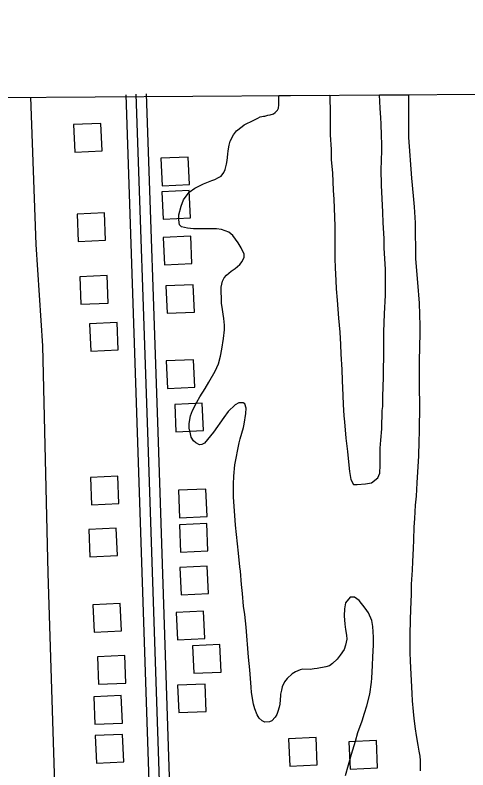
# Model space of a CAD drawing. Extents: x 3508733 to 3546731, y 546897 to 572481.
# Drawn here: x 3526888 to 3527548, y 569595 to 570695 of the extents above; entities that cross this region are included whole.
import ezdxf

# ---------------------------------------------------------------- set-up
doc = ezdxf.new("R2010")
doc.units = 0
for name, color, linetype in [('V-BLDG-OTLN', 7, 'Continuous'), ('V-GRID-FRAM', 7, 'Continuous'), ('V-ROAD-CNTR', 7, 'Continuous'), ('V-SITE-VEGE', 7, 'Continuous')]:
    doc.layers.add(name, color=color, linetype=linetype)

msp = doc.modelspace()

# ---------------------------------------------------------------- linework, layer by layer
at = {"layer": 'V-BLDG-OTLN'}
for points in [[(3527015.3, 570497.2), (3527013.5, 570537.2), (3526973.5, 570535.4), (3526975.3, 570495.5)], [(3527142.4, 570448.1), (3527140.6, 570488.1), (3527100.7, 570486.3), (3527102.5, 570446.4)], [(3527144, 570399.4), (3527142.2, 570439.4), (3527102.2, 570437.6), (3527104, 570397.7)], [(3527020.3, 570366.9), (3527018.6, 570406.9), (3526978.6, 570405.1), (3526980.4, 570365.2)], [(3527146.1, 570332.8), (3527144.3, 570372.8), (3527104.3, 570371), (3527106.1, 570331.1)], [(3527024.2, 570275.4), (3527022.4, 570315.4), (3526982.5, 570313.6), (3526984.2, 570273.6)], [(3527149.7, 570262.1), (3527148, 570302.1), (3527108, 570300.3), (3527109.8, 570260.4)], [(3527038.7, 570207), (3527036.9, 570246.9), (3526997, 570245.2), (3526998.8, 570205.2)], [(3527150.3, 570152.8), (3527148.5, 570192.7), (3527108.5, 570191), (3527110.3, 570151)], [(3527162.7, 570089.4), (3527160.9, 570129.4), (3527121, 570127.6), (3527122.7, 570087.6)], [(3527039.7, 569983), (3527037.9, 570022.9), (3526998, 570021.1), (3526999.7, 569981.2)], [(3527168.1, 569964.2), (3527166.3, 570004.2), (3527126.4, 570002.4), (3527128.1, 569962.4)], [(3527169.4, 569914.1), (3527167.7, 569954), (3527127.7, 569952.2), (3527129.5, 569912.3)], [(3527037.5, 569907.2), (3527035.7, 569947.2), (3526995.8, 569945.4), (3526997.5, 569905.5)], [(3527170.2, 569851.8), (3527168.4, 569891.7), (3527128.5, 569889.9), (3527130.2, 569850)], [(3527043.4, 569797.3), (3527041.6, 569837.3), (3527001.6, 569835.5), (3527003.4, 569795.5)], [(3527164.7, 569786.1), (3527163, 569826.1), (3527123, 569824.3), (3527124.8, 569784.3)], [(3527188.6, 569737.4), (3527186.8, 569777.4), (3527146.9, 569775.6), (3527148.6, 569735.6)], [(3527049.9, 569721.4), (3527048.1, 569761.3), (3527008.2, 569759.6), (3527009.9, 569719.6)], [(3527166.9, 569680), (3527165.1, 569719.9), (3527125.1, 569718.2), (3527126.9, 569678.2)], [(3527044.7, 569663), (3527042.9, 569703), (3527003, 569701.2), (3527004.7, 569661.2)], [(3527046.7, 569606.6), (3527045, 569646.5), (3527005, 569644.8), (3527006.8, 569604.8)], [(3527328.6, 569601.9), (3527326.9, 569641.8), (3527286.9, 569640.1), (3527288.7, 569600.1)], [(3527416.6, 569597.6), (3527414.8, 569637.6), (3527374.8, 569635.8), (3527376.6, 569595.9)]]:
    msp.add_lwpolyline(points, close=True, dxfattribs=at)
at = {"layer": 'V-GRID-FRAM'}
msp.add_lwpolyline([(3512800, 570478.9), (3544431.3, 570695.1), (3544563.5, 552512.4), (3512916.4, 552296.1), (3512800, 570478.9)], dxfattribs=at)
at = {"layer": 'V-ROAD-CNTR'}
for points in [[(3527064.5, 570579.6), (3527081.2, 570086.9), (3527117, 569010.9), (3527132.2, 568620), (3527134.2, 568559.2), (3527135.4, 568481.9), (3527152.4, 567889.3), (3527181.7, 567059.4), (3527210.3, 566150.2), (3527197.7, 566104.6)], [(3527079.5, 570580.1), (3527096.2, 570087.4), (3527114.9, 569525.5)], [(3526978.6, 568622.7), (3526970.5, 568956.9), (3526952.1, 569389.1), (3526936.4, 569881.7), (3526928.8, 570213.1), (3526919.3, 570360.5), (3526911.5, 570575.3)], [(3527049.6, 570579.1), (3527066.2, 570086.4), (3527102, 569010.4), (3527116.9, 568629)]]:
    msp.add_lwpolyline(points, dxfattribs=at)
at = {"layer": 'V-SITE-VEGE'}
for p, q in [((3527272.8, 570577.8), (3527346.7, 570578.3)), ((3527272.8, 570564.5), (3527272.8, 570577.8)), ((3527346.7, 570578.3), (3527346.7, 570572.4)), ((3527346.7, 570572.4), (3527347.2, 570556.7)), ((3527419.3, 570578.8), (3527461.3, 570579.1)), ((3527419.8, 570569.1), (3527419.3, 570578.8)), ((3527420.1, 570559.5), (3527419.8, 570569.1)), ((3527461.3, 570579.1), (3527461.5, 570568.7)), ((3527461.5, 570568.7), (3527461.4, 570542.5)), ((3527270.8, 570556.5), (3527271.9, 570559.2)), ((3527271.9, 570559.2), (3527272.8, 570564.5)), ((3527421.1, 570545.4), (3527420.1, 570559.5)), ((3527242.1, 570544.7), (3527245.4, 570546.6)), ((3527245.4, 570546.6), (3527250.1, 570547.7)), ((3527250.1, 570547.7), (3527252.3, 570548)), ((3527252.3, 570548), (3527256.7, 570549.3)), ((3527256.7, 570549.3), (3527260, 570549.6)), ((3527260, 570549.6), (3527264.7, 570551.2)), ((3527264.7, 570551.2), (3527267.5, 570553.2)), ((3527267.5, 570553.2), (3527270.8, 570556.5)), ((3527347.2, 570556.7), (3527347.6, 570520.6)), ((3527222.2, 570534.9), (3527236, 570542)), ((3527236, 570542), (3527242.1, 570544.7)), ((3527421.6, 570536.8), (3527421.1, 570545.4)), ((3527422.1, 570519.7), (3527421.6, 570536.8)), ((3527461.4, 570542.5), (3527461.5, 570516.8)), ((3527206.6, 570520.6), (3527210.8, 570526.4)), ((3527210.8, 570526.4), (3527219.1, 570532.9)), ((3527219.1, 570532.9), (3527222.2, 570534.9)), ((3527201.9, 570511.2), (3527206.6, 570520.6)), ((3527347.6, 570520.6), (3527348.9, 570499.3)), ((3527422.6, 570507), (3527422.1, 570519.7)), ((3527461.5, 570516.8), (3527466, 570457.5)), ((3527198.6, 570497.4), (3527200.2, 570505.7)), ((3527200.2, 570505.7), (3527201.9, 570511.2)), ((3527422.6, 570498.2), (3527422.6, 570507)), ((3527197.4, 570483.1), (3527198.3, 570492.2)), ((3527198.3, 570492.2), (3527198.6, 570497.4)), ((3527348.9, 570499.3), (3527349.1, 570484.7)), ((3527422, 570482.5), (3527422.6, 570498.2)), ((3527196.6, 570477.6), (3527197.4, 570483.1)), ((3527349.1, 570484.7), (3527350.7, 570464.8)), ((3527421.9, 570469.8), (3527422, 570482.5)), ((3527192.6, 570465.5), (3527194.6, 570469.9)), ((3527194.6, 570469.9), (3527196.6, 570477.6)), ((3527422.4, 570447.4), (3527421.9, 570469.8)), ((3527179.4, 570455.6), (3527184.9, 570458.3)), ((3527184.9, 570458.3), (3527188.5, 570460.5)), ((3527188.5, 570460.5), (3527192.6, 570465.5)), ((3527350.7, 570464.8), (3527351.5, 570452.4)), ((3527150.1, 570442.7), (3527163.1, 570449)), ((3527163.1, 570449), (3527174.9, 570453.9)), ((3527174.9, 570453.9), (3527179.4, 570455.6)), ((3527351.5, 570452.4), (3527352, 570439.2)), ((3527424.2, 570408), (3527422.4, 570447.4)), ((3527466, 570457.5), (3527468.4, 570431.5)), ((3527133.7, 570425.7), (3527141.8, 570437)), ((3527141.8, 570437), (3527150.1, 570442.7)), ((3527352, 570439.2), (3527352.8, 570426.8)), ((3527130.1, 570416.6), (3527133.7, 570425.7)), ((3527352.8, 570426.8), (3527354.3, 570387.6)), ((3527468.4, 570431.5), (3527469.7, 570415.5)), ((3527127, 570403.9), (3527130.1, 570416.6)), ((3527469.7, 570415.5), (3527471, 570392.4)), ((3527127, 570396.7), (3527127, 570403.9)), ((3527424.4, 570392.5), (3527424.2, 570408)), ((3527128.1, 570389.3), (3527127, 570396.7)), ((3527425.9, 570369.4), (3527424.4, 570392.5)), ((3527471, 570392.4), (3527471.9, 570339.9)), ((3527130.8, 570386.2), (3527128.1, 570389.3)), ((3527139.6, 570384.3), (3527130.8, 570386.2)), ((3527148.2, 570383.4), (3527139.6, 570384.3)), ((3527181.8, 570383.3), (3527148.2, 570383.4)), ((3527189.3, 570382.4), (3527181.8, 570383.3)), ((3527199.7, 570378.8), (3527189.3, 570382.4)), ((3527354.3, 570387.6), (3527354.2, 570374.3)), ((3527205.5, 570373.8), (3527199.7, 570378.8)), ((3527213.2, 570363.3), (3527205.5, 570373.8)), ((3527354.2, 570374.3), (3527354.4, 570361.1)), ((3527217.9, 570355.6), (3527213.2, 570363.3)), ((3527354.4, 570361.1), (3527354.4, 570340.1)), ((3527426.2, 570355.3), (3527425.9, 570369.4)), ((3527222, 570346.4), (3527217.9, 570355.6)), ((3527428.2, 570324.9), (3527426.2, 570355.3)), ((3527219.4, 570335.7), (3527222, 570342.3)), ((3527222, 570342.3), (3527222, 570346.4)), ((3527354.4, 570340.1), (3527354.9, 570326.9)), ((3527471.9, 570339.9), (3527474.5, 570305.2)), ((3527208.9, 570325.8), (3527215.8, 570331.3)), ((3527215.8, 570331.3), (3527219.4, 570335.7)), ((3527354.9, 570326.9), (3527355.9, 570308.1)), ((3527192.9, 570312.3), (3527196.5, 570316.2)), ((3527196.5, 570316.2), (3527203.4, 570322)), ((3527203.4, 570322), (3527208.9, 570325.8)), ((3527428.1, 570286.6), (3527428.2, 570324.9)), ((3527188.4, 570298.6), (3527190.4, 570307.1)), ((3527190.4, 570307.1), (3527192.9, 570312.3)), ((3527355.9, 570308.1), (3527356.1, 570296)), ((3527474.5, 570305.2), (3527477.2, 570275.1)), ((3527188.4, 570291.9), (3527188.4, 570298.6)), ((3527356.1, 570296), (3527357.7, 570279.4)), ((3527188.9, 570282.3), (3527188.4, 570291.9)), ((3527189.1, 570275.1), (3527188.9, 570282.3)), ((3527426.6, 570259.8), (3527428.1, 570286.6)), ((3527190.7, 570265.7), (3527189.1, 570275.1)), ((3527357.7, 570279.4), (3527359.5, 570253.5)), ((3527477.2, 570275.1), (3527478.1, 570242.2)), ((3527191.5, 570259.1), (3527190.7, 570265.7)), ((3527192.6, 570253), (3527191.5, 570259.1)), ((3527193.4, 570243.1), (3527192.6, 570253)), ((3527359.5, 570253.5), (3527361.4, 570233)), ((3527425.7, 570233.3), (3527426.6, 570259.8)), ((3527193.4, 570236.2), (3527193.4, 570243.1)), ((3527478.1, 570242.2), (3527478.1, 570233.7)), ((3527192.2, 570223.8), (3527193.4, 570236.2)), ((3527361.4, 570233), (3527362.4, 570215.1)), ((3527425.5, 570195.8), (3527425.7, 570233.3)), ((3527478.1, 570233.7), (3527477.7, 570209.1)), ((3527189.7, 570208.3), (3527192.2, 570223.8)), ((3527187.7, 570197.9), (3527189.7, 570208.3)), ((3527362.4, 570215.1), (3527362.9, 570200.8)), ((3527477.7, 570209.1), (3527477.1, 570193.1)), ((3527184.6, 570186.6), (3527187.7, 570197.9)), ((3527362.9, 570200.8), (3527364.2, 570178.4)), ((3527425.2, 570179.8), (3527425.5, 570195.8)), ((3527179.9, 570176.1), (3527184.6, 570186.6)), ((3527477.1, 570193.1), (3527476.9, 570152.3)), ((3527170.7, 570160.1), (3527179.9, 570176.1)), ((3527364.2, 570178.4), (3527365, 570162.4)), ((3527425.1, 570168.5), (3527425.2, 570179.8)), ((3527365, 570162.4), (3527365.7, 570140.6)), ((3527424.8, 570151.7), (3527425.1, 570168.5)), ((3527157.4, 570138.7), (3527165.2, 570150.8)), ((3527165.2, 570150.8), (3527170.7, 570160.1)), ((3527424.2, 570140.4), (3527424.8, 570151.7)), ((3527476.9, 570152.3), (3527477.4, 570127.2)), ((3527365.7, 570140.6), (3527366.5, 570127.6)), ((3527423.9, 570124.4), (3527424.2, 570140.4)), ((3527146.9, 570118.9), (3527153.3, 570130.7)), ((3527153.3, 570130.7), (3527157.4, 570138.7)), ((3527214.5, 570129.9), (3527209, 570126.9)), ((3527220.6, 570129.9), (3527214.5, 570129.9)), ((3527223, 570128.5), (3527220.6, 570129.9)), ((3527224.9, 570121.9), (3527223, 570128.5)), ((3527143.8, 570111.1), (3527146.9, 570118.9)), ((3527199, 570117.3), (3527192.3, 570108.5)), ((3527209, 570126.9), (3527199, 570117.3)), ((3527224.4, 570114.4), (3527224.9, 570121.9)), ((3527366.5, 570127.6), (3527367.3, 570110.8)), ((3527422.6, 570092.1), (3527423.3, 570118.9)), ((3527423.3, 570118.9), (3527423.9, 570124.4)), ((3527477.4, 570127.2), (3527477.2, 570088.3)), ((3527142.1, 570099.8), (3527143.8, 570111.1)), ((3527192.3, 570108.5), (3527177.6, 570087.3)), ((3527222.1, 570098.7), (3527224.4, 570114.4)), ((3527367.3, 570110.8), (3527368.1, 570102)), ((3527142.1, 570092.7), (3527142.1, 570099.8)), ((3527221, 570093.7), (3527222.1, 570098.7)), ((3527368.1, 570102), (3527370.4, 570078.5)), ((3527143.7, 570084.7), (3527142.1, 570092.7)), ((3527144.8, 570080), (3527143.7, 570084.7)), ((3527177.6, 570087.3), (3527168.8, 570076.3)), ((3527216.5, 570077.2), (3527221, 570093.7)), ((3527421.2, 570075.6), (3527422.6, 570092.1)), ((3527477.2, 570088.3), (3527476.6, 570073.4)), ((3527148.3, 570074.4), (3527144.8, 570080)), ((3527151.6, 570071.4), (3527148.3, 570074.4)), ((3527168.8, 570076.3), (3527164.3, 570071.3)), ((3527214.8, 570071.4), (3527216.5, 570077.2)), ((3527370.4, 570078.5), (3527372.8, 570058.9)), ((3527420.3, 570064), (3527421.2, 570075.6)), ((3527476.6, 570073.4), (3527476.3, 570052.4)), ((3527156.9, 570068.6), (3527151.6, 570071.4)), ((3527160.2, 570068.9), (3527156.9, 570068.6)), ((3527164.3, 570071.3), (3527160.2, 570068.9)), ((3527208.6, 570039.4), (3527214.8, 570071.4)), ((3527420.2, 570038.9), (3527420.3, 570064)), ((3527372.8, 570058.9), (3527373.9, 570043.7)), ((3527476.3, 570052.4), (3527473.6, 570013)), ((3527373.9, 570043.7), (3527375.5, 570029.7)), ((3527206.9, 570023.2), (3527208.6, 570039.4)), ((3527375.5, 570029.7), (3527377.4, 570018.3)), ((3527419.6, 570027.3), (3527420.2, 570038.9)), ((3527206.6, 570011.3), (3527206.9, 570023.2)), ((3527377.4, 570018.3), (3527381.5, 570010.9)), ((3527407.7, 570013.3), (3527416.8, 570020.7)), ((3527416.8, 570020.7), (3527419.6, 570027.3)), ((3527206.8, 569992.5), (3527206.6, 570011.3)), ((3527381.5, 570010.9), (3527386.7, 570010.6)), ((3527386.7, 570010.6), (3527398.9, 570011.6)), ((3527398.9, 570011.6), (3527407.7, 570013.3)), ((3527473.6, 570013), (3527472.5, 569994)), ((3527207.6, 569979), (3527206.8, 569992.5)), ((3527472.5, 569994), (3527471.3, 569980.7)), ((3527209.7, 569951.4), (3527207.6, 569979)), ((3527471.3, 569980.7), (3527470.4, 569961.2)), ((3527470.4, 569961.2), (3527469.5, 569948.7)), ((3527212.3, 569924.1), (3527209.7, 569951.4)), ((3527469.5, 569948.7), (3527468.6, 569930.3)), ((3527468.6, 569930.3), (3527468.3, 569917.3)), ((3527213.9, 569910.6), (3527212.3, 569924.1)), ((3527215.8, 569890.7), (3527213.9, 569910.6)), ((3527468.3, 569917.3), (3527467.4, 569898.8)), ((3527467.4, 569898.8), (3527467.1, 569886.1)), ((3527216.6, 569884.6), (3527215.8, 569890.7)), ((3527467.1, 569886.1), (3527465.6, 569865.4)), ((3527218.4, 569865), (3527216.6, 569884.6)), ((3527219.5, 569851.8), (3527218.4, 569865)), ((3527465.6, 569865.4), (3527465.3, 569850.8)), ((3527221.3, 569833.3), (3527219.5, 569851.8)), ((3527376.7, 569846.8), (3527369.8, 569838.2)), ((3527383, 569846.7), (3527376.7, 569846.8)), ((3527389.6, 569841.7), (3527383, 569846.7)), ((3527465.3, 569850.8), (3527464.4, 569828.8)), ((3527222.9, 569821.4), (3527221.3, 569833.3)), ((3527369.8, 569838.2), (3527368.1, 569829.4)), ((3527398.4, 569830.7), (3527389.6, 569841.7)), ((3527224.8, 569802.7), (3527222.9, 569821.4)), ((3527368.1, 569829.4), (3527368, 569819.5)), ((3527403.1, 569823.8), (3527398.4, 569830.7)), ((3527408.3, 569812.4), (3527403.1, 569823.8)), ((3527464.4, 569828.8), (3527464, 569813.6)), ((3527368, 569819.5), (3527368.8, 569807.1)), ((3527409.6, 569803.9), (3527408.3, 569812.4)), ((3527464, 569813.6), (3527463.4, 569791.8)), ((3527228.5, 569759.3), (3527224.8, 569802.7)), ((3527368.8, 569807.1), (3527369.9, 569799.6)), ((3527369.9, 569799.6), (3527371, 569791)), ((3527410.4, 569788.1), (3527409.6, 569803.9)), ((3527371, 569791), (3527371.5, 569785.3)), ((3527410.4, 569776.8), (3527410.4, 569788.1)), ((3527463.4, 569791.8), (3527463.3, 569766.1)), ((3527369.8, 569776.7), (3527367.6, 569770.4)), ((3527371.5, 569785.3), (3527369.8, 569776.7)), ((3527409.5, 569759.4), (3527410.4, 569776.8)), ((3527367.6, 569770.4), (3527362, 569761.8)), ((3527463.3, 569766.1), (3527463.8, 569753.4)), ((3527230.3, 569740.8), (3527228.5, 569759.3)), ((3527357.6, 569756.3), (3527350.9, 569749.7)), ((3527362, 569761.8), (3527357.6, 569756.3)), ((3527409.1, 569746.8), (3527409.5, 569759.4)), ((3527341.3, 569744.8), (3527328.3, 569742.4)), ((3527346.2, 569746.7), (3527341.3, 569744.8)), ((3527350.9, 569749.7), (3527346.2, 569746.7)), ((3527408.2, 569728.6), (3527409.1, 569746.8)), ((3527463.8, 569753.4), (3527466.6, 569706)), ((3527232.2, 569715.5), (3527230.3, 569740.8)), ((3527292.1, 569734.8), (3527284.6, 569728.2)), ((3527296.8, 569737.8), (3527292.1, 569734.8)), ((3527303.5, 569740.6), (3527296.8, 569737.8)), ((3527307.6, 569741.4), (3527303.5, 569740.6)), ((3527318.1, 569741.3), (3527307.6, 569741.4)), ((3527324.1, 569742.1), (3527318.1, 569741.3)), ((3527328.3, 569742.4), (3527324.1, 569742.1)), ((3527281, 569723.3), (3527277.4, 569715.8)), ((3527284.6, 569728.2), (3527281, 569723.3)), ((3527405.1, 569705.4), (3527407.4, 569722.8)), ((3527407.4, 569722.8), (3527408.2, 569728.6)), ((3527233, 569707.7), (3527232.2, 569715.5)), ((3527276.3, 569711.1), (3527275.2, 569705.3)), ((3527277.4, 569715.8), (3527276.3, 569711.1)), ((3527235.7, 569690.6), (3527233, 569707.7)), ((3527275.2, 569703.1), (3527274, 569690.5)), ((3527275.2, 569705.3), (3527275.2, 569703.1)), ((3527400.6, 569688.3), (3527405.1, 569705.4)), ((3527466.6, 569706), (3527466.9, 569695.5)), ((3527237.6, 569684), (3527235.7, 569690.6)), ((3527274, 569690.5), (3527273.2, 569686)), ((3527397.6, 569677.6), (3527400.6, 569688.3)), ((3527466.9, 569695.5), (3527468.2, 569679.8)), ((3527241.1, 569674.9), (3527237.6, 569684)), ((3527271.2, 569680), (3527269.5, 569675.6)), ((3527273.2, 569686), (3527271.2, 569680)), ((3527393.9, 569666.3), (3527397.6, 569677.6)), ((3527468.2, 569679.8), (3527469.3, 569669.5)), ((3527243.9, 569670.2), (3527241.1, 569674.9)), ((3527248.5, 569666.3), (3527243.9, 569670.2)), ((3527252.4, 569664.3), (3527248.5, 569666.3)), ((3527262.6, 569666.2), (3527259, 569664.6)), ((3527267.3, 569671.4), (3527262.6, 569666.2)), ((3527269.5, 569675.6), (3527267.3, 569671.4)), ((3527387.8, 569649.5), (3527393.9, 569666.3)), ((3527469.3, 569669.5), (3527471.1, 569654.4)), ((3527259, 569664.6), (3527252.4, 569664.3)), ((3527384.2, 569636.8), (3527387.8, 569649.5)), ((3527471.1, 569654.4), (3527472.7, 569644.7)), ((3527472.7, 569644.7), (3527474.9, 569630.6)), ((3527378.3, 569617.8), (3527384.2, 569636.8)), ((3527474.9, 569630.6), (3527476.8, 569622.1)), ((3527476.8, 569622.1), (3527477.9, 569614.9)), ((3527369.9, 569586.6), (3527378.3, 569617.8)), ((3527477.9, 569614.9), (3527478.4, 569608.3)), ((3527478.4, 569608.3), (3527478.3, 569593.6))]:
    msp.add_line(p, q, dxfattribs=at)

doc.saveas('drawing.dxf')
